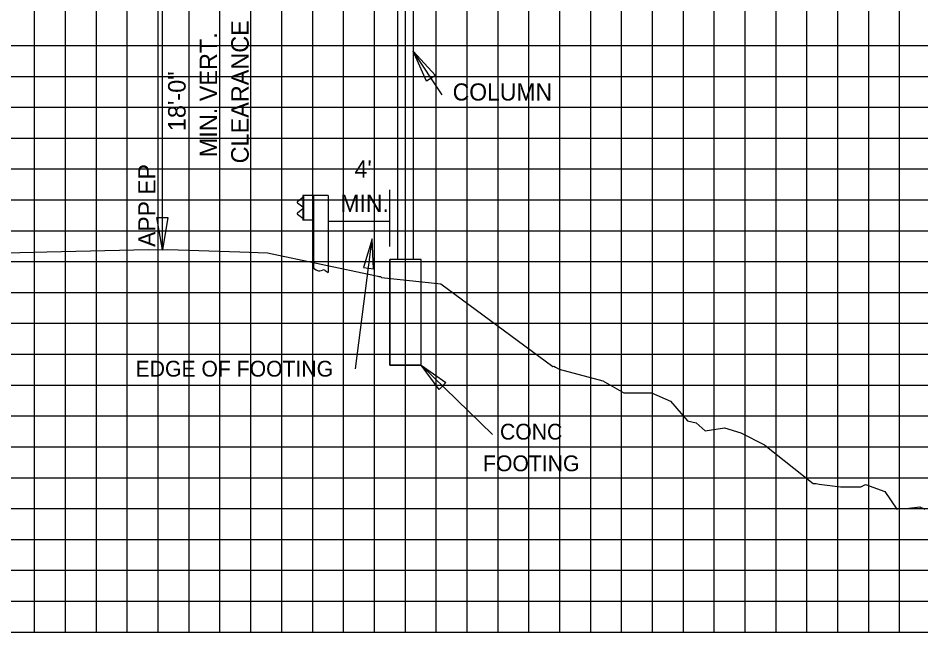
# Model space of a CAD drawing. Extents: x 1797809 to 2198143, y 249608 to 1237864.
# Drawn here: x 2194760.6 to 2194819.1, y 1237163 to 1237202.9 of the extents above; entities that cross this region are included whole.
import ezdxf

# ---------------------------------------------------------------- set-up
doc = ezdxf.new("R2010")
doc.units = 0
for name, color, linetype in [('29', 7, 'Continuous'), ('3', 7, 'Continuous'), ('60', 7, 'Continuous'), ('DESIGN - SHEET - Light Grid', 7, 'Continuous'), ('GSDIMS', 7, 'Continuous'), ('GSSHT', 7, 'Continuous'), ('Level 55', 7, 'Continuous'), ('Level 61', 7, 'Continuous'), ('V7Level1', 7, 'Continuous')]:
    doc.layers.add(name, color=color, linetype=linetype)

msp = doc.modelspace()

# ---------------------------------------------------------------- linework, layer by layer
at = {"layer": '29'}
for p, q in [((2194779.047, 1237191.386), (2194779.047, 1237189.779)), ((2194780.689, 1237191.386), (2194779.047, 1237191.386)), ((2194779.094, 1237191.386), (2194779.094, 1237189.779)), ((2194779.704, 1237191.386), (2194779.704, 1237189.779)), ((2194779.751, 1237191.386), (2194779.751, 1237186.686)), ((2194780.689, 1237191.386), (2194780.689, 1237186.394)), ((2194779.047, 1237191.248), (2194778.704, 1237190.974)), ((2194778.705, 1237190.909), (2194779.047, 1237190.647)), ((2194779.047, 1237190.518), (2194778.704, 1237190.244)), ((2194778.705, 1237190.178), (2194779.047, 1237189.917)), ((2194779.751, 1237189.779), (2194779.047, 1237189.779)), ((2194779.751, 1237186.686), (2194779.911, 1237186.577)), ((2194779.911, 1237186.577), (2194780.003, 1237186.528)), ((2194780.151, 1237186.511), (2194780.321, 1237186.558)), ((2194780.486, 1237186.532), (2194780.689, 1237186.394))]:
    msp.add_line(p, q, dxfattribs=at)
for centre, major_axis, start_param, end_param in [((2194778.736, 1237190.942), (-0.0469, 0), 5.497787, 7.096872), ((2194778.736, 1237190.212), (-0.0469, 0), 5.497787, 7.096872), ((2194780.098, 1237186.695), (-0.196, 0), 1.064721, 1.848328), ((2194780.375, 1237186.374), (-0.196, 0), 4.106844, 4.989921)]:
    msp.add_ellipse(centre, major_axis=major_axis, ratio=0.978687, start_param=start_param, end_param=end_param, dxfattribs=at)
at = {"layer": '3'}
for p, q in [((2194769.959, 1237187.876), (2194769.959, 1237205.876)), ((2194785.189, 1237205.876), (2194785.189, 1237187.236)), ((2194786.189, 1237205.876), (2194786.189, 1237187.236)), ((2194788.069, 1237197.901), (2194786.189, 1237200.738)), ((2194784.689, 1237188.084), (2194784.689, 1237191.76)), ((2194782.455, 1237180.163), (2194783.547, 1237188.589)), ((2194786.714, 1237187.236), (2194784.689, 1237187.236)), ((2194784.689, 1237180.384), (2194784.689, 1237187.236)), ((2194786.714, 1237180.384), (2194786.714, 1237187.236)), ((2194786.714, 1237180.384), (2194784.689, 1237180.384)), ((2194791.332, 1237175.893), (2194786.714, 1237180.384))]:
    msp.add_line(p, q, dxfattribs=at)
at = {"layer": '60'}
for p, q in [((2194697.688, 1237163.106), (2194827.688, 1237163.106)), ((2194767.688, 1237163.046), (2194767.688, 1237163.106)), ((2194777.688, 1237163.046), (2194777.688, 1237163.106)), ((2194787.688, 1237163.046), (2194787.688, 1237163.106)), ((2194797.688, 1237163.046), (2194797.688, 1237163.106)), ((2194807.688, 1237163.046), (2194807.688, 1237163.106)), ((2194817.688, 1237163.046), (2194817.688, 1237163.106))]:
    msp.add_line(p, q, dxfattribs=at)
at = {"layer": 'DESIGN - SHEET - Light Grid'}
msp.add_lwpolyline([(2194757.204, 1237187.616), (2194762.472, 1237187.736), (2194769.067, 1237187.883), (2194769.959, 1237187.876), (2194770.318, 1237187.879), (2194774.968, 1237187.734), (2194776.754, 1237187.676), (2194783.704, 1237186.196), (2194783.917, 1237186.15), (2194783.975, 1237186.138), (2194784.071, 1237186.128), (2194784.147, 1237186.078), (2194787.994, 1237185.674), (2194795.238, 1237180.319), (2194795.292, 1237180.32), (2194795.404, 1237180.258), (2194795.654, 1237180.133), (2194798.466, 1237179.379), (2194799.832, 1237178.606), (2194801.633, 1237178.606), (2194802.847, 1237178.058), (2194803.947, 1237176.785), (2194804.519, 1237176.662), (2194805.101, 1237176.141), (2194806.356, 1237176.331), (2194807.415, 1237176.009), (2194808.94, 1237175.227), (2194808.964, 1237175.204), (2194812.092, 1237172.736), (2194812.278, 1237172.736), (2194812.485, 1237172.683), (2194813.851, 1237172.511), (2194815.184, 1237172.521), (2194815.476, 1237172.661), (2194816.722, 1237172.219), (2194817.514, 1237171.064), (2194817.566, 1237171.08), (2194818.11, 1237171.114), (2194819, 1237171.207), (2194819.326, 1237171.074)], dxfattribs=at)
at = {"layer": 'GSDIMS'}
for points in [[(2194786.189, 1237200.738), (2194787.649, 1237199.171), (2194787.055, 1237198.796)], [(2194769.959, 1237187.876), (2194769.604, 1237189.959), (2194770.314, 1237189.959)], [(2194783.547, 1237188.589), (2194782.982, 1237186.724), (2194783.617, 1237186.641)], [(2194786.714, 1237180.384), (2194788.315, 1237179.274), (2194787.869, 1237178.815)]]:
    msp.add_lwpolyline(points, close=True, dxfattribs=at)
at = {"layer": 'GSSHT'}
for p, q in [((2194761.688, 1237163.106), (2194761.688, 1237223.106)), ((2194763.688, 1237163.106), (2194763.688, 1237223.106)), ((2194765.688, 1237163.106), (2194765.688, 1237223.106)), ((2194767.688, 1237163.106), (2194767.688, 1237223.106)), ((2194769.688, 1237163.106), (2194769.688, 1237223.106)), ((2194771.688, 1237163.106), (2194771.688, 1237223.106)), ((2194773.688, 1237163.106), (2194773.688, 1237223.106)), ((2194775.688, 1237163.106), (2194775.688, 1237223.106)), ((2194777.688, 1237163.106), (2194777.688, 1237223.106)), ((2194779.688, 1237163.106), (2194779.688, 1237223.106)), ((2194781.688, 1237163.106), (2194781.688, 1237223.106)), ((2194783.688, 1237163.106), (2194783.688, 1237223.106)), ((2194785.688, 1237163.106), (2194785.688, 1237223.106)), ((2194787.688, 1237163.106), (2194787.688, 1237223.106)), ((2194789.688, 1237163.106), (2194789.688, 1237223.106)), ((2194791.688, 1237163.106), (2194791.688, 1237223.106)), ((2194793.688, 1237163.106), (2194793.688, 1237223.106)), ((2194795.688, 1237163.106), (2194795.688, 1237223.106)), ((2194797.688, 1237163.106), (2194797.688, 1237223.106)), ((2194799.688, 1237163.106), (2194799.688, 1237223.106)), ((2194801.688, 1237163.106), (2194801.688, 1237223.106)), ((2194803.688, 1237163.106), (2194803.688, 1237223.106)), ((2194805.688, 1237163.106), (2194805.688, 1237223.106)), ((2194807.688, 1237163.106), (2194807.688, 1237223.106)), ((2194809.688, 1237163.106), (2194809.688, 1237223.106)), ((2194811.688, 1237163.106), (2194811.688, 1237223.106)), ((2194813.688, 1237163.106), (2194813.688, 1237223.106)), ((2194815.688, 1237163.106), (2194815.688, 1237223.106)), ((2194817.688, 1237163.106), (2194817.688, 1237223.106)), ((2194697.688, 1237201.106), (2194827.688, 1237201.106)), ((2194697.688, 1237199.106), (2194827.688, 1237199.106)), ((2194697.688, 1237197.106), (2194827.688, 1237197.106)), ((2194697.688, 1237195.106), (2194827.688, 1237195.106)), ((2194697.688, 1237193.106), (2194827.688, 1237193.106)), ((2194697.688, 1237191.106), (2194827.688, 1237191.106)), ((2194697.688, 1237189.106), (2194827.688, 1237189.106)), ((2194697.688, 1237187.106), (2194827.688, 1237187.106)), ((2194697.688, 1237185.106), (2194827.688, 1237185.106)), ((2194697.688, 1237183.106), (2194827.688, 1237183.106)), ((2194697.688, 1237181.106), (2194827.688, 1237181.106)), ((2194697.688, 1237179.106), (2194827.688, 1237179.106)), ((2194697.688, 1237177.106), (2194827.688, 1237177.106)), ((2194697.688, 1237175.106), (2194827.688, 1237175.106)), ((2194697.688, 1237173.106), (2194827.688, 1237173.106)), ((2194697.688, 1237171.106), (2194827.688, 1237171.106)), ((2194697.688, 1237169.106), (2194827.688, 1237169.106)), ((2194697.688, 1237167.106), (2194827.688, 1237167.106)), ((2194697.688, 1237165.106), (2194827.688, 1237165.106)), ((2194697.688, 1237163.106), (2194827.688, 1237163.106))]:
    msp.add_line(p, q, dxfattribs=at)
at = {"layer": 'Level 61'}
msp.add_line((2194780.689, 1237189.734), (2194784.689, 1237189.734), dxfattribs=at)
at = {"layer": 'V7Level1'}
msp.add_lwpolyline([(2194784.689, 1237180.384), (2194786.714, 1237180.384), (2194786.714, 1237187.236), (2194784.689, 1237187.236)], close=True, dxfattribs=at)

# ---------------------------------------------------------------- texts
at = {"layer": 'Level 55'}
for s, height, p in [('CLEARANCE', 1.1346, (2194775.547, 1237193.469)), ('MIN. VERT.', 1.1346, (2194773.504, 1237193.869)), ('18\'-0"', 1.1346, (2194771.462, 1237195.557)), ('APP EP', 1.1105, (2194769.507, 1237188.054))]:
    msp.add_text(s, height=height, rotation=90, dxfattribs=at).set_placement(p)
for s, height, p in [('COLUMN', 1.1105, (2194788.751, 1237197.538)), ("4'", 1.1105, (2194782.404, 1237192.547)), ('MIN.', 1.1105, (2194781.485, 1237190.326)), ('EDGE OF FOOTING', 1.02464, (2194768.224, 1237179.653)), ('CONC', 1.0246, (2194791.814, 1237175.572)), ('FOOTING', 1.0246, (2194790.718, 1237173.523))]:
    msp.add_text(s, height=height, dxfattribs=at).set_placement(p)

doc.saveas('drawing.dxf')
